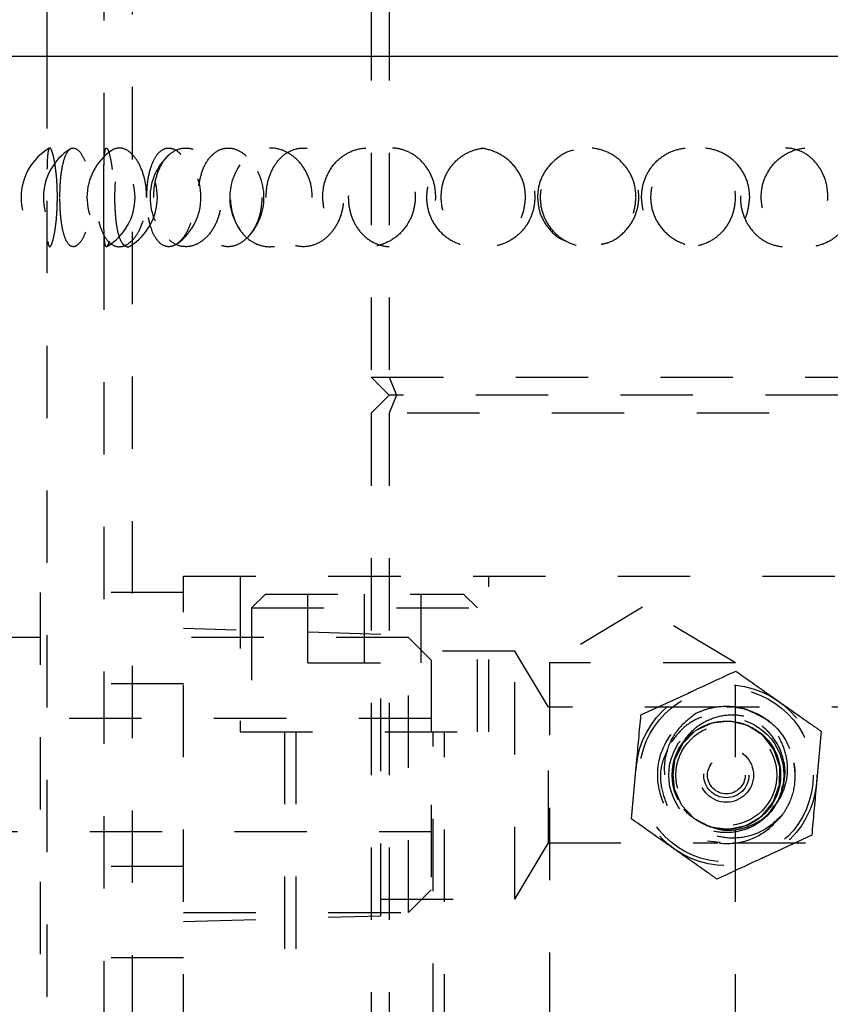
# Model space of a CAD drawing. Header units: inches. Extents: x 1880 to 2363, y -453 to -54.
# Tile 479 of 656: x 1930.04 to 1931.16, y -150.32 to -148.96. Entities that reach past the tile are written whole.
import ezdxf

# ---------------------------------------------------------------- set-up
doc = ezdxf.new("R2010")
doc.units = ezdxf.units.IN
doc.header["$LTSCALE"] = 0.5
doc.header["$MEASUREMENT"] = 0
doc.linetypes.add('HIDDEN', pattern=[0.225, 0.15, -0.075])
doc.layers.add('SID-M-H', color=4, linetype='HIDDEN')
doc.layers.add('SID-M-S', color=105, linetype='Continuous')

msp = doc.modelspace()

# ---------------------------------------------------------------- linework, layer by layer
at = {"layer": 'SID-M-H'}
for p, q in [((1930.52742, -146.9432), (1930.52742, -149.4532)), ((1930.55242, -146.9432), (1930.55242, -149.4532)), ((1930.15813, -148.86009), (1930.15813, -151.75773)), ((1930.1975, -148.85222), (1930.1975, -152.25472)), ((1930.07939, -149.0097), (1930.07939, -151.75773)), ((1930.52742, -149.4532), (1931.7723, -149.4532)), ((1930.52742, -149.4532), (1930.55242, -149.4782)), ((1930.55242, -149.4532), (1930.56278, -149.4782)), ((1930.55242, -149.4782), (1930.52742, -149.5032)), ((1930.56278, -149.4782), (1930.55242, -149.5032)), ((1931.7723, -149.4782), (1930.55242, -149.4782)), ((1930.52742, -149.5032), (1930.52742, -150.9782)), ((1931.47742, -149.5032), (1930.52742, -149.5032)), ((1930.55242, -149.5032), (1930.55242, -150.9782)), ((1930.26842, -150.9782), (1930.26842, -149.7282)), ((1930.26842, -149.7282), (1931.76842, -149.7282)), ((1930.34655, -149.7282), (1930.34655, -149.9432)), ((1930.6903, -149.9432), (1930.6903, -149.7282)), ((1930.26842, -149.75061), (1930.07042, -149.75061)), ((1930.07042, -149.75061), (1930.07042, -150.25579)), ((1930.38142, -149.7532), (1930.36242, -149.7722)), ((1930.38142, -149.7532), (1930.65542, -149.7532)), ((1930.4403, -149.8482), (1930.4403, -149.7532)), ((1930.51842, -149.8482), (1930.51842, -149.7532)), ((1930.59655, -149.8482), (1930.59655, -149.7532)), ((1930.67442, -149.7722), (1930.65542, -149.7532)), ((1930.36242, -149.7722), (1930.67442, -149.7722)), ((1930.36242, -149.7722), (1930.36242, -149.9432)), ((1930.67442, -149.9432), (1930.67442, -149.7722)), ((1930.90242, -149.77099), (1930.77392, -149.8482)), ((1931.03092, -149.8482), (1930.90242, -149.77099)), ((1930.54102, -149.80886), (1930.26842, -149.8007)), ((1930.07042, -149.8132), (1929.88254, -149.8132)), ((1930.57917, -149.8132), (1930.26842, -149.8132)), ((1930.54102, -150.19754), (1930.54102, -149.80886)), ((1930.57917, -150.1932), (1930.57917, -149.8132)), ((1930.61042, -149.84445), (1930.57917, -149.8132)), ((1930.72602, -149.8317), (1930.54102, -149.8317)), ((1930.72602, -150.1747), (1930.72602, -149.8317)), ((1930.77274, -149.90945), (1930.72602, -149.8317)), ((1930.4403, -149.8482), (1930.59655, -149.8482)), ((1930.61042, -149.84445), (1930.61042, -150.16195)), ((1931.03092, -149.8482), (1930.77392, -149.8482)), ((1930.77392, -149.8482), (1930.77392, -150.9782)), ((1931.03092, -150.9782), (1931.03092, -149.8482)), ((1930.26842, -149.87691), (1930.07042, -149.87691)), ((1930.90042, -149.92008), (1930.96591, -149.88977)), ((1930.77274, -150.09695), (1930.77274, -149.90945)), ((1931.00572, -149.90945), (1930.77274, -149.90945)), ((1931.02741, -149.90945), (1931.01868, -149.90945)), ((1931.26411, -149.90945), (1931.03084, -149.90945)), ((1930.61042, -149.92508), (1929.93881, -149.92508)), ((1930.99815, -149.9313), (1930.97544, -149.94211)), ((1931.02313, -149.92865), (1930.99815, -149.9313)), ((1931.04759, -149.93443), (1931.02313, -149.92865)), ((1931.06876, -149.948), (1931.04759, -149.93443)), ((1930.34655, -149.9432), (1930.6903, -149.9432)), ((1930.4078, -149.9432), (1930.4078, -150.9782)), ((1930.42342, -149.9432), (1930.42342, -150.5636)), ((1930.61342, -150.5636), (1930.61342, -149.9432)), ((1930.62905, -150.9782), (1930.62905, -149.9432)), ((1930.97544, -149.94211), (1930.95761, -149.95982)), ((1931.08421, -149.96781), (1931.06876, -149.948)), ((1931.14941, -149.94257), (1931.14292, -150.01444)), ((1930.95761, -149.95982), (1930.94667, -149.98243)), ((1931.09222, -149.99163), (1931.08421, -149.96781)), ((1930.88744, -150.06384), (1930.89393, -149.99196)), ((1930.94667, -149.98243), (1930.94384, -150.00743)), ((1931.09188, -150.01678), (1931.09222, -149.99163)), ((1930.94384, -150.00743), (1930.94508, -150.0174)), ((1930.94443, -150.0022), (1930.94612, -150.022)), ((1931.08323, -150.04036), (1931.09188, -150.01678)), ((1930.94612, -150.022), (1930.95646, -150.04492)), ((1930.95087, -150.0346), (1930.94883, -150.03035)), ((1931.09344, -150.02855), (1931.09092, -150.03583)), ((1930.95646, -150.04492), (1930.97379, -150.06311)), ((1931.06723, -150.05975), (1931.08323, -150.04036)), ((1931.04571, -150.07274), (1931.06723, -150.05975)), ((1930.97379, -150.06311), (1930.99619, -150.07452)), ((1930.99619, -150.07452), (1931.02111, -150.07786)), ((1931.02111, -150.07786), (1931.04571, -150.07274)), ((1929.93881, -150.08133), (1930.61042, -150.08133)), ((1931.13643, -150.08632), (1931.07093, -150.11664)), ((1930.72602, -150.1747), (1930.77274, -150.09695)), ((1930.77274, -150.09695), (1931.00681, -150.09695)), ((1931.0099, -150.09643), (1930.99249, -150.0944)), ((1931.02775, -150.09695), (1931.26411, -150.09695)), ((1930.26842, -150.1295), (1930.07042, -150.1295)), ((1930.57917, -150.1932), (1930.61042, -150.16195)), ((1930.54102, -150.1747), (1930.72602, -150.1747)), ((1929.88254, -150.1932), (1930.07042, -150.1932)), ((1930.26842, -150.1932), (1930.57917, -150.1932)), ((1930.26842, -150.2057), (1930.54102, -150.19754)), ((1930.26842, -150.25579), (1930.07042, -150.25579))]:
    msp.add_line(p, q, dxfattribs=at)
for radius in [0.125, 0.12, 0.0795, 0.075, 0.0697, 0.0375, 0.03125, 0.026]:
    msp.add_circle((1931.01842, -150.0032), radius, dxfattribs=at)
for centre, radius, start, end in [((1930.12264, -149.20473), 0.07874, 120.33559, 239.72418), ((1930.15345, -149.20473), 0.07874, 122.0056, 238.21145), ((1930.2137, -149.20473), 0.07874, 124.93624, 234.77581), ((1930.12264, -149.20473), 0.07874, 300.47329, 59.47695), ((1930.15345, -149.20473), 0.07874, 301.86121, 57.76334), ((1930.30078, -149.20473), 0.07874, 131.70771, 228.53786), ((1930.2137, -149.20473), 0.07874, 306.04827, 53.99119), ((1930.30078, -149.20473), 0.07874, 314.11178, 45.92201), ((1930.41088, -149.20473), 0.07874, 145.0858, 214.82902), ((1931.01842, -150.0032), 0.0747, 144.84057, 190.95887), ((1931.01791, -150.00431), 0.09549, 359.26012, 10.44985)]:
    msp.add_arc(centre, radius, start, end, dxfattribs=at)
for points, knots in [([(1930.09407, -149.20473), (1930.09392, -149.21226), (1930.09362, -149.22732), (1930.09141, -149.24739), (1930.0885, -149.26289), (1930.08537, -149.27217), (1930.08267, -149.27395), (1930.08082, -149.26769), (1930.07984, -149.25399), (1930.0795, -149.23461), (1930.07943, -149.2121), (1930.07944, -149.18916), (1930.07957, -149.16814), (1930.08005, -149.15101), (1930.0812, -149.13954), (1930.08324, -149.13521), (1930.08612, -149.13886), (1930.08937, -149.15028), (1930.09223, -149.16806), (1930.09384, -149.18734), (1930.094, -149.1999), (1930.09407, -149.20473)], [0, 0, 0, 0, 0.0520028, 0.1039827, 0.1564753, 0.2102848, 0.2652762, 0.3208623, 0.3762398, 0.4306423, 0.4836601, 0.5355284, 0.5870576, 0.6391963, 0.6925647, 0.7472181, 0.8026932, 0.8582301, 0.9130199, 0.9664974, 1, 1, 1, 1]), ([(1930.0975, -149.20473), (1930.09766, -149.21226), (1930.09798, -149.22732), (1930.10061, -149.24739), (1930.10483, -149.26289), (1930.11075, -149.27217), (1930.11802, -149.27395), (1930.12587, -149.26769), (1930.13314, -149.25399), (1930.13854, -149.23461), (1930.14111, -149.2121), (1930.14053, -149.18916), (1930.13702, -149.16814), (1930.1312, -149.15101), (1930.12392, -149.13954), (1930.11622, -149.13521), (1930.10913, -149.13886), (1930.10344, -149.15028), (1930.09958, -149.16806), (1930.09774, -149.18734), (1930.09757, -149.1999), (1930.0975, -149.20473)], [0, 0, 0, 0, 0.0520028, 0.1039827, 0.1564753, 0.2102848, 0.2652762, 0.3208623, 0.3762398, 0.4306423, 0.4836601, 0.5355284, 0.5870576, 0.6391963, 0.6925647, 0.7472181, 0.8026932, 0.8582301, 0.9130199, 0.9664974, 1, 1, 1, 1]), ([(1930.21744, -149.20473), (1930.21701, -149.21226), (1930.21614, -149.22732), (1930.20947, -149.24739), (1930.19993, -149.26289), (1930.18829, -149.27217), (1930.17611, -149.27395), (1930.16485, -149.26769), (1930.15581, -149.25399), (1930.14978, -149.23461), (1930.14708, -149.2121), (1930.14768, -149.18916), (1930.15142, -149.16814), (1930.15813, -149.15101), (1930.16751, -149.13954), (1930.17895, -149.13521), (1930.19128, -149.13886), (1930.20292, -149.15028), (1930.212, -149.16806), (1930.21678, -149.18734), (1930.21726, -149.1999), (1930.21744, -149.20473)], [0, 0, 0, 0, 0.0520028, 0.1039827, 0.1564753, 0.2102848, 0.2652762, 0.3208623, 0.3762398, 0.4306423, 0.4836601, 0.5355284, 0.5870576, 0.6391963, 0.6925647, 0.7472181, 0.8026932, 0.8582301, 0.9130199, 0.9664974, 1, 1, 1, 1]), ([(1930.15814, -149.20473), (1930.15814, -149.21254), (1930.15815, -149.22817), (1930.15832, -149.24892), (1930.15897, -149.26443), (1930.16041, -149.27284), (1930.16268, -149.27354), (1930.16552, -149.26687), (1930.16845, -149.25362), (1930.17087, -149.23496), (1930.17215, -149.2126), (1930.17189, -149.18894), (1930.17008, -149.16691), (1930.16724, -149.14938), (1930.16414, -149.13852), (1930.16149, -149.13531), (1930.15965, -149.13965), (1930.15862, -149.15087), (1930.15822, -149.16791), (1930.15815, -149.18686), (1930.15814, -149.19958), (1930.15814, -149.20473)], [0, 0, 0, 0, 0.0554579, 0.1109395, 0.1658403, 0.2192081, 0.2711117, 0.3223399, 0.3739729, 0.4268563, 0.4812619, 0.5368274, 0.5927419, 0.6480375, 0.7019377, 0.7542614, 0.8055938, 0.8569812, 0.9093952, 0.9633154, 1, 1, 1, 1]), ([(1930.19503, -149.27158), (1930.19502, -149.27159), (1930.19269, -149.27427), (1930.18804, -149.273), (1930.18215, -149.26701), (1930.17767, -149.25358), (1930.17473, -149.23497), (1930.17337, -149.21259), (1930.17364, -149.18894), (1930.17562, -149.16693), (1930.17935, -149.14932), (1930.18473, -149.13876), (1930.19027, -149.13513), (1930.19385, -149.13785), (1930.19506, -149.13876)], [0, 0, 0, 0, 0.0004848, 0.0928301, 0.1839738, 0.2758378, 0.3699264, 0.4667232, 0.5655837, 0.6650653, 0.7634456, 0.8593432, 0.952436, 1, 1, 1, 1]), ([(1930.21755, -149.20473), (1930.21786, -149.21254), (1930.21848, -149.22817), (1930.22347, -149.24892), (1930.23115, -149.26443), (1930.24113, -149.27284), (1930.25225, -149.27354), (1930.26333, -149.26687), (1930.27317, -149.25362), (1930.28053, -149.23496), (1930.28424, -149.2126), (1930.28348, -149.18894), (1930.2782, -149.16691), (1930.26927, -149.14938), (1930.25825, -149.13852), (1930.24682, -149.13531), (1930.23633, -149.13965), (1930.22763, -149.15087), (1930.22133, -149.16791), (1930.21803, -149.18686), (1930.21768, -149.19958), (1930.21755, -149.20473)], [0, 0, 0, 0, 0.0554579, 0.1109395, 0.1658403, 0.2192081, 0.2711117, 0.3223399, 0.3739729, 0.4268563, 0.4812619, 0.5368274, 0.5927419, 0.6480375, 0.7019377, 0.7542614, 0.8055938, 0.8569812, 0.9093952, 0.9633154, 1, 1, 1, 1]), ([(1930.22714, -149.20473), (1930.22758, -149.21226), (1930.22847, -149.22732), (1930.23548, -149.24739), (1930.24611, -149.26289), (1930.26006, -149.27217), (1930.27602, -149.27395), (1930.29224, -149.26769), (1930.30649, -149.25399), (1930.3167, -149.23461), (1930.32147, -149.2121), (1930.32039, -149.18916), (1930.31385, -149.16814), (1930.30273, -149.15101), (1930.28827, -149.13954), (1930.27216, -149.13521), (1930.25634, -149.13886), (1930.24269, -149.15028), (1930.23279, -149.16806), (1930.22781, -149.18734), (1930.22733, -149.1999), (1930.22714, -149.20473)], [0, 0, 0, 0, 0.0520028, 0.1039827, 0.1564753, 0.2102848, 0.2652762, 0.3208623, 0.3762398, 0.4306423, 0.4836601, 0.5355284, 0.5870576, 0.6391963, 0.6925647, 0.7472181, 0.8026932, 0.8582301, 0.9130199, 0.9664974, 1, 1, 1, 1]), ([(1930.28933, -149.1888), (1930.29079, -149.18146), (1930.29372, -149.16669), (1930.30358, -149.14941), (1930.31642, -149.13852), (1930.33112, -149.13531), (1930.34596, -149.13965), (1930.35947, -149.15087), (1930.37005, -149.16791), (1930.3759, -149.18686), (1930.37652, -149.19958), (1930.37677, -149.20473)], [0, 0, 0, 0, 0.1183897, 0.2380906, 0.3547708, 0.4680383, 0.5791599, 0.6904006, 0.8038637, 0.9205871, 1, 1, 1, 1]), ([(1930.44629, -149.20473), (1930.44564, -149.21226), (1930.44435, -149.22732), (1930.43439, -149.24739), (1930.41986, -149.26289), (1930.40172, -149.27217), (1930.38216, -149.27395), (1930.36345, -149.26769), (1930.3479, -149.25399), (1930.33723, -149.23461), (1930.33237, -149.2121), (1930.33345, -149.18916), (1930.34017, -149.16814), (1930.35194, -149.15101), (1930.36793, -149.13954), (1930.38678, -149.13521), (1930.40644, -149.13886), (1930.42446, -149.15028), (1930.43817, -149.16806), (1930.44531, -149.18734), (1930.44601, -149.1999), (1930.44629, -149.20473)], [0, 0, 0, 0, 0.0520028, 0.1039827, 0.1564753, 0.2102848, 0.2652762, 0.3208623, 0.3762398, 0.4306423, 0.4836601, 0.5355284, 0.5870576, 0.6391963, 0.6925647, 0.7472181, 0.8026932, 0.8582301, 0.9130199, 0.9664974, 1, 1, 1, 1]), ([(1930.3824, -149.20473), (1930.38297, -149.21254), (1930.3841, -149.22817), (1930.39305, -149.24892), (1930.40644, -149.26443), (1930.42322, -149.27284), (1930.44127, -149.27354), (1930.45868, -149.26687), (1930.47373, -149.25362), (1930.48476, -149.23496), (1930.49024, -149.2126), (1930.48912, -149.18894), (1930.48129, -149.16691), (1930.46781, -149.14938), (1930.45076, -149.13852), (1930.43254, -149.13531), (1930.41522, -149.13965), (1930.40035, -149.15087), (1930.38923, -149.16791), (1930.38328, -149.18686), (1930.38266, -149.19958), (1930.3824, -149.20473)], [0, 0, 0, 0, 0.0554579, 0.1109395, 0.1658403, 0.2192081, 0.2711117, 0.3223399, 0.3739729, 0.4268563, 0.4812619, 0.5368274, 0.5927419, 0.6480375, 0.7019377, 0.7542614, 0.8055938, 0.8569812, 0.9093952, 0.9633154, 1, 1, 1, 1]), ([(1930.46057, -149.20473), (1930.46123, -149.21226), (1930.46253, -149.22732), (1930.47271, -149.24739), (1930.4879, -149.26289), (1930.50746, -149.27217), (1930.52937, -149.27395), (1930.55114, -149.26769), (1930.56991, -149.25399), (1930.58316, -149.23461), (1930.58931, -149.2121), (1930.58792, -149.18916), (1930.57949, -149.16814), (1930.56498, -149.15101), (1930.54586, -149.13954), (1930.52412, -149.13521), (1930.5023, -149.13886), (1930.48304, -149.15028), (1930.46881, -149.16806), (1930.46156, -149.18734), (1930.46085, -149.1999), (1930.46057, -149.20473)], [0, 0, 0, 0, 0.0520028, 0.1039827, 0.1564753, 0.2102848, 0.2652762, 0.3208623, 0.3762398, 0.4306423, 0.4836601, 0.5355284, 0.5870576, 0.6391963, 0.6925647, 0.7472181, 0.8026932, 0.8582301, 0.9130199, 0.9664974, 1, 1, 1, 1]), ([(1930.617, -149.20473), (1930.61628, -149.21254), (1930.61483, -149.22817), (1930.60358, -149.24892), (1930.58721, -149.26443), (1930.5674, -149.27284), (1930.54695, -149.27354), (1930.52797, -149.26687), (1930.51213, -149.25362), (1930.50084, -149.23496), (1930.49532, -149.2126), (1930.49644, -149.18894), (1930.50436, -149.16691), (1930.51829, -149.14938), (1930.5365, -149.13852), (1930.55674, -149.13531), (1930.57675, -149.13965), (1930.59459, -149.15087), (1930.60835, -149.16791), (1930.61589, -149.18686), (1930.61668, -149.19958), (1930.617, -149.20473)], [0, 0, 0, 0, 0.0554579, 0.1109395, 0.1658403, 0.2192081, 0.2711117, 0.3223399, 0.3739729, 0.4268563, 0.4812619, 0.5368274, 0.5927419, 0.6480375, 0.7019377, 0.7542614, 0.8055938, 0.8569812, 0.9093952, 0.9633154, 1, 1, 1, 1]), ([(1930.74103, -149.20473), (1930.74029, -149.21226), (1930.7388, -149.22732), (1930.72726, -149.24739), (1930.71026, -149.26289), (1930.68877, -149.27217), (1930.6652, -149.27395), (1930.64228, -149.26769), (1930.62291, -149.25399), (1930.60944, -149.23461), (1930.60325, -149.2121), (1930.60464, -149.18916), (1930.61316, -149.16814), (1930.62796, -149.15101), (1930.6478, -149.13954), (1930.6708, -149.13521), (1930.6944, -149.13886), (1930.71567, -149.15028), (1930.73166, -149.16806), (1930.73991, -149.18734), (1930.74072, -149.1999), (1930.74103, -149.20473)], [0, 0, 0, 0, 0.0520028, 0.1039827, 0.1564753, 0.2102848, 0.2652762, 0.3208623, 0.3762398, 0.4306423, 0.4836601, 0.5355284, 0.5870576, 0.6391963, 0.6925647, 0.7472181, 0.8026932, 0.8582301, 0.9130199, 0.9664974, 1, 1, 1, 1]), ([(1930.62421, -149.20473), (1930.62493, -149.21254), (1930.62638, -149.22817), (1930.63774, -149.24892), (1930.65451, -149.26443), (1930.67521, -149.27284), (1930.69706, -149.27354), (1930.7178, -149.26687), (1930.73545, -149.25362), (1930.74824, -149.23496), (1930.75455, -149.2126), (1930.75326, -149.18894), (1930.74422, -149.16691), (1930.72854, -149.14938), (1930.70841, -149.13852), (1930.68653, -149.13531), (1930.66539, -149.13965), (1930.64691, -149.15087), (1930.6329, -149.16791), (1930.62532, -149.18686), (1930.62453, -149.19958), (1930.62421, -149.20473)], [0, 0, 0, 0, 0.0554579, 0.1109395, 0.1658403, 0.2192081, 0.2711117, 0.3223399, 0.3739729, 0.4268563, 0.4812619, 0.5368274, 0.5927419, 0.6480375, 0.7019377, 0.7542614, 0.8055938, 0.8569812, 0.9093952, 0.9633154, 1, 1, 1, 1]), ([(1930.89361, -149.20473), (1930.89286, -149.21254), (1930.89134, -149.22817), (1930.8795, -149.24892), (1930.8621, -149.26443), (1930.84078, -149.27284), (1930.81842, -149.27354), (1930.79736, -149.26687), (1930.77954, -149.25362), (1930.7667, -149.23496), (1930.76038, -149.2126), (1930.76167, -149.18894), (1930.77072, -149.16691), (1930.7865, -149.14938), (1930.80687, -149.13852), (1930.82917, -149.13531), (1930.85088, -149.13965), (1930.86998, -149.15087), (1930.88454, -149.16791), (1930.89245, -149.18686), (1930.89328, -149.19958), (1930.89361, -149.20473)], [0, 0, 0, 0, 0.0554579, 0.1109395, 0.1658403, 0.2192081, 0.2711117, 0.3223399, 0.3739729, 0.4268563, 0.4812619, 0.5368274, 0.5927419, 0.6480375, 0.7019377, 0.7542614, 0.8055938, 0.8569812, 0.9093952, 0.9633154, 1, 1, 1, 1]), ([(1930.90115, -149.20473), (1930.90191, -149.21254), (1930.90342, -149.22817), (1930.91522, -149.24892), (1930.93249, -149.26443), (1930.95351, -149.27284), (1930.97539, -149.27354), (1930.99586, -149.26687), (1931.01307, -149.25362), (1931.02541, -149.23496), (1931.03146, -149.2126), (1931.03022, -149.18894), (1931.02155, -149.16691), (1931.00636, -149.14938), (1930.98664, -149.13852), (1930.96489, -149.13531), (1930.94357, -149.13965), (1930.92469, -149.15087), (1930.91021, -149.16791), (1930.90231, -149.18686), (1930.90149, -149.19958), (1930.90115, -149.20473)], [0, 0, 0, 0, 0.05545789, 0.11093953, 0.16584033, 0.21920813, 0.27111168, 0.32233985, 0.37397292, 0.42685633, 0.48126186, 0.53682738, 0.59274193, 0.64803751, 0.7019377, 0.75426138, 0.80559376, 0.8569812, 0.90939522, 0.96331536, 1, 1, 1, 1]), ([(1931.05072, -149.20473), (1931.05, -149.21226), (1931.04857, -149.22732), (1931.03745, -149.24739), (1931.02092, -149.26289), (1930.99978, -149.27217), (1930.97629, -149.27395), (1930.95312, -149.26769), (1930.93328, -149.25399), (1930.91934, -149.23461), (1930.9129, -149.2121), (1930.91435, -149.18916), (1930.9232, -149.16814), (1930.93848, -149.15101), (1930.95873, -149.13954), (1930.9819, -149.13521), (1931.00535, -149.13886), (1931.0262, -149.15028), (1931.0417, -149.16806), (1931.04964, -149.18734), (1931.05042, -149.1999), (1931.05072, -149.20473)], [0, 0, 0, 0, 0.0520028, 0.1039827, 0.1564753, 0.2102848, 0.2652762, 0.3208623, 0.3762398, 0.4306423, 0.4836601, 0.5355284, 0.5870576, 0.6391963, 0.6925647, 0.7472181, 0.8026932, 0.8582301, 0.9130199, 0.9664974, 1, 1, 1, 1]), ([(1931.15878, -149.20473), (1931.15812, -149.21254), (1931.1568, -149.22817), (1931.14642, -149.24892), (1931.131, -149.26443), (1931.11184, -149.27284), (1931.09145, -149.27354), (1931.07195, -149.26687), (1931.05523, -149.25362), (1931.04306, -149.23496), (1931.03703, -149.2126), (1931.03826, -149.18894), (1931.04689, -149.16691), (1931.06179, -149.14938), (1931.08079, -149.13852), (1931.10129, -149.13531), (1931.12095, -149.13965), (1931.138, -149.15087), (1931.15085, -149.16791), (1931.15777, -149.18686), (1931.15849, -149.19958), (1931.15878, -149.20473)], [0, 0, 0, 0, 0.0554579, 0.1109395, 0.1658403, 0.2192081, 0.2711117, 0.3223399, 0.3739729, 0.4268563, 0.4812619, 0.5368274, 0.5927419, 0.6480375, 0.7019377, 0.7542614, 0.8055938, 0.8569812, 0.9093952, 0.9633154, 1, 1, 1, 1]), ([(1931.06641, -149.20473), (1931.06712, -149.21226), (1931.06854, -149.22732), (1931.07953, -149.24739), (1931.09565, -149.26289), (1931.1159, -149.27217), (1931.13796, -149.27395), (1931.15923, -149.26769), (1931.17708, -149.25399), (1931.18942, -149.23461), (1931.19507, -149.2121), (1931.1938, -149.18916), (1931.18602, -149.16814), (1931.17243, -149.15101), (1931.15412, -149.13954), (1931.13273, -149.13521), (1931.11061, -149.13886), (1931.09053, -149.15028), (1931.07535, -149.16806), (1931.06748, -149.18734), (1931.06671, -149.1999), (1931.06641, -149.20473)], [0, 0, 0, 0, 0.0520028, 0.1039827, 0.1564753, 0.2102848, 0.2652762, 0.3208623, 0.3762398, 0.4306423, 0.4836601, 0.5355284, 0.5870576, 0.6391963, 0.6925647, 0.7472181, 0.8026932, 0.8582301, 0.9130199, 0.9664974, 1, 1, 1, 1]), ([(1930.80731, -149.13979), (1930.80651, -149.1399), (1930.79776, -149.14111), (1930.78304, -149.15079), (1930.76682, -149.16793), (1930.75857, -149.18736), (1930.75776, -149.1999), (1930.75744, -149.20473)], [0, 0, 0, 0, 0.0277822, 0.3014371, 0.5714107, 0.8349179, 1, 1, 1, 1]), ([(1930.84563, -149.26953), (1930.84958, -149.26868), (1930.86137, -149.26614), (1930.87779, -149.25374), (1930.89188, -149.23467), (1930.89831, -149.21208), (1930.89687, -149.18918), (1930.88799, -149.16809), (1930.87259, -149.15118), (1930.85442, -149.1402), (1930.84135, -149.13857), (1930.83597, -149.1379)], [0, 0, 0, 0, 0.0637565, 0.190502, 0.315016, 0.4363609, 0.5550747, 0.6730126, 0.7923452, 0.9144925, 1, 1, 1, 1]), ([(1930.37677, -149.20473), (1930.37621, -149.21254), (1930.37508, -149.22817), (1930.36636, -149.24892), (1930.35384, -149.26443), (1930.33898, -149.27284), (1930.32398, -149.27354), (1930.31033, -149.26688), (1930.29933, -149.25358), (1930.29194, -149.23703), (1930.29028, -149.22452), (1930.28959, -149.2193)], [0, 0, 0, 0, 0.1193359, 0.2387228, 0.3568599, 0.4716983, 0.5833858, 0.69362, 0.8047255, 0.9185216, 1, 1, 1, 1]), ([(1930.75744, -149.20473), (1930.75818, -149.21228), (1930.75965, -149.22739), (1930.77139, -149.24712), (1930.78448, -149.2604), (1930.79439, -149.26417), (1930.7972, -149.26524)], [0, 0, 0, 0, 0.2934271, 0.5867253, 0.8829159, 1, 1, 1, 1]), ([(1930.96591, -149.88977), (1930.96746, -149.88905), (1930.98958, -149.87881), (1931.01125, -149.86878), (1931.0314, -149.85945)], [0, 0, 0, 0, 0.0701652, 1, 1, 1, 1]), ([(1931.0314, -149.85945), (1931.0465, -149.87008), (1931.06596, -149.88379), (1931.08593, -149.89785), (1931.0904, -149.90101)], [0, 0, 0, 0, 0.7757387, 1, 1, 1, 1]), ([(1931.09603, -150.05784), (1931.08766, -150.06711), (1931.07094, -150.08565), (1931.03205, -150.10041), (1930.98757, -150.09674), (1930.94665, -150.07151), (1930.92352, -150.02946), (1930.92175, -149.98149), (1930.94387, -149.93888), (1930.98275, -149.91076), (1931.03057, -149.90547), (1931.07515, -149.92221), (1931.10707, -149.95833), (1931.11099, -149.98861), (1931.1129, -150.00338)], [0, 0, 0, 0, 0.0695099, 0.1389537, 0.2254738, 0.3119939, 0.3985139, 0.4850339, 0.5715538, 0.6580737, 0.7445936, 0.8311134, 0.9176332, 1, 1, 1, 1]), ([(1931.0487, -149.91332), (1931.0462, -149.91257), (1931.0336, -149.90876), (1931.01437, -149.9075), (1930.99235, -149.91114), (1930.98165, -149.91577), (1930.9762, -149.91813)], [0, 0, 0, 0, 0.105181, 0.5311037, 0.7613395, 1, 1, 1, 1]), ([(1931.0904, -149.90101), (1931.10636, -149.91224), (1931.12633, -149.92631), (1931.14554, -149.93984), (1931.14941, -149.94257)], [0, 0, 0, 0, 0.79867062, 1, 1, 1, 1]), ([(1930.89393, -149.99196), (1930.89408, -149.99026), (1930.89627, -149.96599), (1930.89842, -149.9422), (1930.90042, -149.92008)], [0, 0, 0, 0, 0.0701652, 1, 1, 1, 1]), ([(1930.9762, -149.91813), (1930.96783, -149.92458), (1930.95107, -149.93749), (1930.93564, -149.96584), (1930.93079, -149.99636), (1930.93697, -150.02561), (1930.94772, -150.04407), (1930.9557, -150.05233), (1930.95699, -150.05367)], [0, 0, 0, 0, 0.2004778, 0.4017153, 0.6007107, 0.7802367, 0.9643314, 1, 1, 1, 1]), ([(1931.09452, -150.02458), (1931.0964, -150.01861), (1931.10104, -150.00391), (1931.09802, -149.97902), (1931.08678, -149.95381), (1931.06752, -149.93322), (1931.04227, -149.92), (1931.01368, -149.91581), (1930.98507, -149.92112), (1930.95939, -149.93514), (1930.94789, -149.95023), (1930.94237, -149.95748)], [0, 0, 0, 0, 0.077102, 0.1896714, 0.3007527, 0.4154102, 0.5323094, 0.6476244, 0.7668128, 0.8880214, 1, 1, 1, 1]), ([(1931.09092, -150.03583), (1931.09147, -150.03467), (1931.09586, -150.02549), (1931.10062, -150.0064), (1931.09822, -149.97909), (1931.08672, -149.9538), (1931.06753, -149.93322), (1931.04226, -149.92), (1931.01368, -149.91581), (1930.98507, -149.92112), (1930.95939, -149.93514), (1930.94789, -149.95023), (1930.94237, -149.95748)], [0, 0, 0, 0, 0.01523834, 0.12022876, 0.2275378, 0.33342834, 0.44272789, 0.55416445, 0.66409084, 0.77770952, 0.89325415, 1, 1, 1, 1]), ([(1930.95735, -149.96018), (1930.96196, -149.95344), (1930.9713, -149.93978), (1930.99325, -149.92578), (1931.01899, -149.91858), (1931.04661, -149.92081), (1931.07304, -149.93175), (1931.09556, -149.95106), (1931.10725, -149.97155), (1931.11094, -149.98403), (1931.11182, -149.98699)], [0, 0, 0, 0, 0.1215987, 0.2461858, 0.381545, 0.5165515, 0.6539527, 0.8045924, 0.9537914, 1, 1, 1, 1]), ([(1931.0487, -149.91332), (1931.0585, -149.91807), (1931.07974, -149.92837), (1931.07764, -149.9291), (1931.07652, -149.9295)], [0, 0, 0, 0, 0.4613189, 1, 1, 1, 1]), ([(1931.08697, -150.04347), (1931.08738, -150.0429), (1931.09305, -150.03513), (1931.10145, -150.01778), (1931.10447, -149.99028), (1931.09821, -149.96246), (1931.08336, -149.93697), (1931.06479, -149.92098), (1931.05213, -149.91495), (1931.0487, -149.91332)], [0, 0, 0, 0, 0.0134806, 0.1860823, 0.3647826, 0.5381976, 0.7289107, 0.9265609, 1, 1, 1, 1]), ([(1931.02026, -149.92852), (1931.0209, -149.92854), (1931.02992, -149.92884), (1931.04729, -149.93276), (1931.06901, -149.9463), (1931.08502, -149.96629), (1931.09349, -149.99048), (1931.09346, -150.01609), (1931.08494, -150.04025), (1931.06889, -150.06022), (1931.04711, -150.07373), (1931.02215, -150.07923), (1930.99652, -150.07624), (1930.97425, -150.06454), (1930.96032, -150.05299), (1930.95667, -150.04503), (1930.95652, -150.0447)], [0, 0, 0, 0, 0.00634484, 0.08887887, 0.17136046, 0.253868, 0.33639456, 0.41887613, 0.50139197, 0.58390855, 0.66638981, 0.74891439, 0.83142144, 0.91390242, 0.9964356, 1, 1, 1, 1]), ([(1930.95735, -149.96018), (1930.96122, -149.95543), (1930.96898, -149.94593), (1930.98454, -149.93589), (1931.00189, -149.92937), (1931.01414, -149.9288), (1931.02026, -149.92852)], [0, 0, 0, 0, 0.25000011, 0.50000014, 0.75000011, 1, 1, 1, 1]), ([(1930.93693, -149.96916), (1930.93423, -149.97485), (1930.92717, -149.98972), (1930.92629, -150.01703), (1930.93305, -150.03583), (1930.93637, -150.04506)], [0, 0, 0, 0, 0.2395083, 0.6262429, 1, 1, 1, 1]), ([(1930.93693, -149.96916), (1930.93423, -149.97485), (1930.92717, -149.98972), (1930.9263, -150.01714), (1930.9331, -150.03603), (1930.93646, -150.04537)], [0, 0, 0, 0, 0.2385385, 0.623707, 1, 1, 1, 1]), ([(1931.11182, -149.98699), (1931.11219, -149.98957), (1931.11332, -149.99732), (1931.11336, -150.01576), (1931.10847, -150.03802), (1931.09943, -150.05242), (1931.09603, -150.05784)], [0, 0, 0, 0, 0.1052104, 0.316132, 0.742613, 1, 1, 1, 1]), ([(1931.09603, -150.05784), (1931.08821, -150.06529), (1931.07256, -150.08019), (1931.04182, -150.09102), (1931.01096, -150.0905), (1930.98301, -150.07992), (1930.96102, -150.06145), (1930.94839, -150.03892), (1930.94605, -150.02368), (1930.94508, -150.0174)], [0, 0, 0, 0, 0.1619741, 0.3241006, 0.4779822, 0.6204297, 0.7677882, 0.9042518, 1, 1, 1, 1]), ([(1931.09535, -150.01906), (1931.0951, -150.02175), (1931.09416, -150.032), (1931.08829, -150.04071), (1931.08397, -150.04713)], [0, 0, 0, 0, 0.262983, 1, 1, 1, 1]), ([(1931.14292, -150.01444), (1931.14276, -150.01615), (1931.14057, -150.04042), (1931.13842, -150.0642), (1931.13643, -150.08632)], [0, 0, 0, 0, 0.0701652, 1, 1, 1, 1]), ([(1931.08697, -150.04347), (1931.08215, -150.05019), (1931.0721, -150.06422), (1931.0492, -150.07806), (1931.02271, -150.08415), (1930.99573, -150.08086), (1930.97172, -150.0698), (1930.96068, -150.05701), (1930.95551, -150.05102)], [0, 0, 0, 0, 0.1587377, 0.3311021, 0.5034886, 0.6759636, 0.8483309, 1, 1, 1, 1]), ([(1930.99662, -150.07435), (1931.00062, -150.07578), (1931.01244, -150.08), (1931.03417, -150.07939), (1931.05838, -150.07113), (1931.07623, -150.05874), (1931.08252, -150.04807), (1931.08436, -150.04496)], [0, 0, 0, 0, 0.1268731, 0.3750384, 0.6304419, 0.8921128, 1, 1, 1, 1]), ([(1930.94644, -150.1054), (1930.94196, -150.10224), (1930.922, -150.08818), (1930.90254, -150.07447), (1930.88744, -150.06384)], [0, 0, 0, 0, 0.2242613, 1, 1, 1, 1]), ([(1930.99019, -150.07236), (1930.99026, -150.07239), (1930.99195, -150.07308), (1930.99378, -150.07333), (1930.99553, -150.07357)], [0, 0, 0, 0, 0.0395092, 1, 1, 1, 1]), ([(1931.00544, -150.14695), (1931.00158, -150.14423), (1930.98237, -150.1307), (1930.96239, -150.11663), (1930.94644, -150.1054)], [0, 0, 0, 0, 0.20132938, 1, 1, 1, 1]), ([(1931.07093, -150.11664), (1931.06938, -150.11736), (1931.04727, -150.12759), (1931.02559, -150.13763), (1931.00544, -150.14695)], [0, 0, 0, 0, 0.0701652, 1, 1, 1, 1])]:
    msp.add_open_spline(points, degree=3, knots=knots, dxfattribs=at)
at = {"layer": 'SID-M-S'}
for p, q in [((1930.07939, -148.86009), (1930.07939, -149.0097)), ((1929.88254, -149.0097), (1931.7723, -149.0097))]:
    msp.add_line(p, q, dxfattribs=at)

doc.saveas('drawing.dxf')
